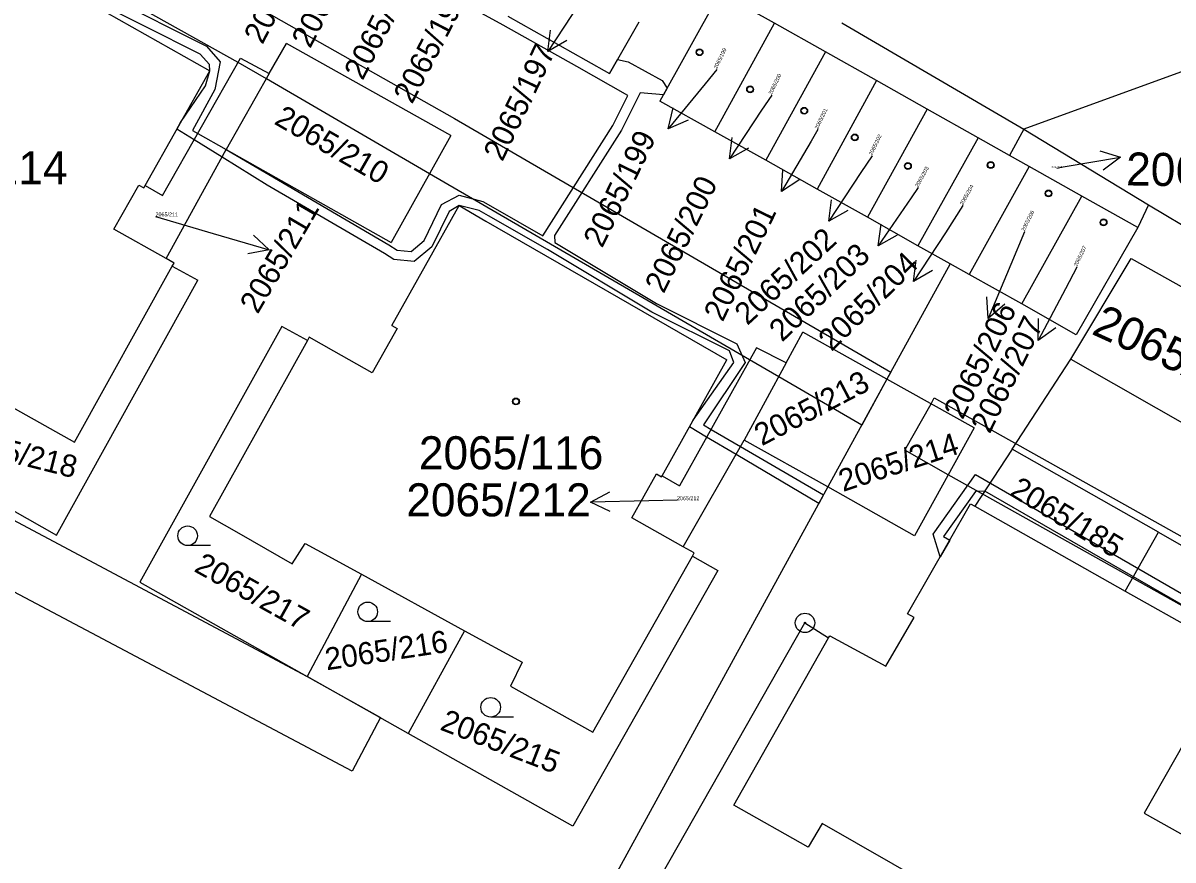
# Model space of a CAD drawing. Extents: x -593183 to -588034, y -1130415 to -1124994.
# Drawn here: x -590323.3 to -590264.1, y -1128523 to -1128479.9 of the extents above; entities that cross this region are included whole.
import ezdxf

# ---------------------------------------------------------------- set-up
doc = ezdxf.new("R2010")
doc.units = 0
for name, color, linetype in [('Vrstva 1', 7, 'Continuous'), ('Vrstva 16', 7, 'Continuous'), ('Vrstva 18', 7, 'Continuous'), ('Vrstva 19', 7, 'Continuous'), ('Vrstva 24', 7, 'Continuous'), ('Vrstva 25', 7, 'Continuous'), ('Vrstva 27', 7, 'Continuous')]:
    doc.layers.add(name, color=color, linetype=linetype)

msp = doc.modelspace()

# ---------------------------------------------------------------- linework, layer by layer
at = {"layer": 'Vrstva 1'}
for p, q in [((-590239.11, -1128473.46), (-590271.81, -1128485.39)), ((-590327.53, -1128474.55), (-590313.66, -1128482.38)), ((-590287.42, -1128478.37), (-590290.53, -1128483.95)), ((-590284.63, -1128479.94), (-590287.42, -1128478.37)), ((-590298.34, -1128479.58), (-590294.32, -1128481.84)), ((-590291.6, -1128479.89), (-590293.11, -1128482.52)), ((-590287.69, -1128485.53), (-590284.63, -1128479.94)), ((-590282.01, -1128481.41), (-590284.63, -1128479.94)), ((-590281.16, -1128479.91), (-590271.81, -1128485.39)), ((-590310.6, -1128482.53), (-590309.72, -1128480.98)), ((-590301.26, -1128485.72), (-590309.72, -1128480.98)), ((-590282.01, -1128481.41), (-590285.08, -1128486.98)), ((-590279.39, -1128482.89), (-590282.01, -1128481.41)), ((-590316.09, -1128488.8), (-590312.08, -1128481.73)), ((-590312.08, -1128481.73), (-590310.6, -1128482.53)), ((-590294.32, -1128481.84), (-590293.11, -1128482.52)), ((-590316.99, -1128488.29), (-590313.66, -1128482.38)), ((-590310.6, -1128482.53), (-590312.82, -1128486.44)), ((-590279.39, -1128482.89), (-590282.44, -1128488.47)), ((-590276.77, -1128484.36), (-590279.39, -1128482.89)), ((-590287.69, -1128485.53), (-590290.53, -1128483.95)), ((-590276.77, -1128484.36), (-590279.84, -1128489.92)), ((-590274.15, -1128485.83), (-590276.77, -1128484.36)), ((-590285.08, -1128486.98), (-590287.69, -1128485.53)), ((-590271.81, -1128485.39), (-590272.55, -1128486.74)), ((-590271.81, -1128485.39), (-590265.39, -1128489.27)), ((-590301.26, -1128485.72), (-590304.34, -1128491.21)), ((-590274.15, -1128485.83), (-590277.25, -1128491.38)), ((-590272.55, -1128486.74), (-590274.15, -1128485.83)), ((-590315.91, -1128492.03), (-590312.82, -1128486.44)), ((-590312.82, -1128486.44), (-590304.34, -1128491.21)), ((-590271.54, -1128487.31), (-590272.55, -1128486.74)), ((-590282.44, -1128488.47), (-590285.08, -1128486.98)), ((-590271.54, -1128487.31), (-590274.61, -1128492.86)), ((-590268.83, -1128488.83), (-590271.54, -1128487.31)), ((-590316.99, -1128488.29), (-590316.09, -1128488.8)), ((-590279.84, -1128489.92), (-590282.44, -1128488.47)), ((-590271.91, -1128494.37), (-590268.83, -1128488.83)), ((-590265.95, -1128490.45), (-590268.83, -1128488.83)), ((-590304.3, -1128495.48), (-590300.84, -1128489.32)), ((-590300.84, -1128489.32), (-590299.47, -1128490.11)), ((-590265.39, -1128489.27), (-590265.95, -1128490.45)), ((-590265.39, -1128489.27), (-590256.32, -1128494.74)), ((-590299.47, -1128490.11), (-590287.08, -1128497.25)), ((-590277.25, -1128491.38), (-590279.84, -1128489.92)), ((-590265.95, -1128490.45), (-590269.11, -1128495.96)), ((-590275.6, -1128492.31), (-590277.25, -1128491.38)), ((-590315.49, -1128492.27), (-590315.91, -1128492.03)), ((-590315.59, -1128492.44), (-590315.49, -1128492.27)), ((-590315.59, -1128492.44), (-590314.28, -1128493.16)), ((-590275.6, -1128492.31), (-590278.85, -1128498.24)), ((-590274.61, -1128492.86), (-590275.6, -1128492.31)), ((-590321.55, -1128506.26), (-590314.28, -1128493.16)), ((-590271.91, -1128494.37), (-590274.61, -1128492.86)), ((-590269.11, -1128495.96), (-590271.91, -1128494.37)), ((-590308.55, -1128496.09), (-590308.64, -1128496.25)), ((-590307.29, -1128496.8), (-590308.55, -1128496.09)), ((-590284.02, -1128497.4), (-590283.17, -1128495.83)), ((-590278.85, -1128498.24), (-590283.17, -1128495.83)), ((-590308.64, -1128496.25), (-590313.67, -1128505.3)), ((-590285.56, -1128496.63), (-590289.51, -1128503.73)), ((-590284.02, -1128497.4), (-590285.56, -1128496.63)), ((-590290.4, -1128503.21), (-590287.08, -1128497.25)), ((-590284.02, -1128497.4), (-590286.18, -1128501.38)), ((-590272.41, -1128501.84), (-590269.39, -1128497.21)), ((-590269.39, -1128497.21), (-590260.93, -1128502.05)), ((-590278.85, -1128498.24), (-590281.89, -1128503.79)), ((-590274.36, -1128500.75), (-590278.85, -1128498.24)), ((-590274.36, -1128500.75), (-590277.43, -1128506.3)), ((-590289.32, -1128506.86), (-590286.18, -1128501.38)), ((-590281.89, -1128503.79), (-590286.18, -1128501.38)), ((-590272.41, -1128501.84), (-590274.33, -1128504.78)), ((-590264.88, -1128506.12), (-590272.41, -1128501.84)), ((-590327.9, -1128502.68), (-590321.55, -1128506.26)), ((-590290.4, -1128503.21), (-590289.51, -1128503.73)), ((-590281.89, -1128503.79), (-590300.72, -1128538.2)), ((-590277.43, -1128506.3), (-590281.89, -1128503.79)), ((-590274.33, -1128504.78), (-590266.6, -1128509.14)), ((-590313.67, -1128505.3), (-590312.16, -1128506.17)), ((-590266.6, -1128509.14), (-590264.88, -1128506.12)), ((-590288.75, -1128507.18), (-590289.32, -1128506.86)), ((-590308.15, -1128507.02), (-590305.86, -1128508.28)), ((-590288.84, -1128507.35), (-590288.75, -1128507.18)), ((-590288.84, -1128507.35), (-590287.54, -1128508.09)), ((-590305.86, -1128508.28), (-590308.66, -1128513.53)), ((-590305.86, -1128508.28), (-590300.57, -1128511.18)), ((-590287.54, -1128508.09), (-590294.99, -1128521.24)), ((-590317.26, -1128508.68), (-590308.66, -1128513.53)), ((-590266.6, -1128509.14), (-590260.94, -1128512.34)), ((-590300.57, -1128511.18), (-590303.46, -1128516.46)), ((-590303.46, -1128516.46), (-590308.66, -1128513.53)), ((-590294.99, -1128521.24), (-590303.46, -1128516.46))]:
    msp.add_line(p, q, dxfattribs=at)
for points in [[(-590315.91, -1128492.03), (-590318.59, -1128490.53), (-590317.31, -1128488.26), (-590317.05, -1128488.4), (-590316.99, -1128488.29)], [(-590269.39, -1128497.21), (-590266.29, -1128492.03), (-590257.69, -1128496.85), (-590260.04, -1128500.62), (-590260.93, -1128502.05)], [(-590324.93, -1128499.07), (-590320.62, -1128501.49), (-590315.59, -1128492.44)], [(-590308.64, -1128496.25), (-590309.96, -1128495.53), (-590317.26, -1128508.68)], [(-590304.3, -1128495.48), (-590304.03, -1128495.63), (-590305.31, -1128497.91), (-590307.29, -1128496.8)], [(-590289.32, -1128506.86), (-590291.97, -1128505.38), (-590290.7, -1128503.12), (-590290.44, -1128503.27), (-590290.4, -1128503.21)], [(-590281.85, -1128511.55), (-590281.79, -1128511.44), (-590278.9, -1128513.01), (-590277.45, -1128510.5), (-590277.79, -1128510.31), (-590274.55, -1128504.65), (-590274.33, -1128504.78)], [(-590312.16, -1128506.17), (-590309.42, -1128507.74), (-590308.75, -1128506.69), (-590308.15, -1128507.02)], [(-590264.88, -1128506.12), (-590259.56, -1128509.16), (-590256.4, -1128511.32), (-590253.49, -1128514.11), (-590246.72, -1128521.65), (-590245.57, -1128523.9), (-590245.14, -1128525.8)], [(-590300.57, -1128511.18), (-590297.6, -1128512.8), (-590298.2, -1128514.03), (-590293.97, -1128516.4), (-590288.84, -1128507.35)], [(-590273.31, -1128546.69), (-590288.11, -1128538.26), (-590282.66, -1128528.35), (-590290.48, -1128523.84), (-590283.06, -1128510.78), (-590281.85, -1128511.55)], [(-590272.5, -1128545.23), (-590281.1, -1128540.36), (-590278.9, -1128536.54), (-590277.69, -1128537.23), (-590272.64, -1128528.14), (-590277.45, -1128525.4), (-590276.76, -1128524.2), (-590282.18, -1128521.1), (-590282.9, -1128522.32), (-590286.72, -1128520.16), (-590281.85, -1128511.55)], [(-590260.94, -1128512.34), (-590265.62, -1128520.57), (-590262.04, -1128522.57), (-590260.69, -1128520.16)]]:
    msp.add_lwpolyline(points, dxfattribs=at)
at = {"layer": 'Vrstva 16'}
for p, q in [((-590287.59, -1128482.31), (-590288.19, -1128483.05)), ((-590284.77, -1128483.63), (-590285.29, -1128484.41)), ((-590282.4, -1128485.41), (-590282.75, -1128486)), ((-590279.61, -1128486.75), (-590280.18, -1128487.62)), ((-590270.11, -1128487.39), (-590269.79, -1128487.33)), ((-590277.24, -1128488.39), (-590277.6, -1128488.91)), ((-590274.94, -1128489.32), (-590275.84, -1128490.71)), ((-590316.45, -1128489.87), (-590313.48, -1128490.75)), ((-590271.77, -1128490.66), (-590272.48, -1128492.35)), ((-590269.08, -1128492.48), (-590269.67, -1128493.6)), ((-590289.64, -1128504.47), (-590291.08, -1128504.5))]:
    msp.add_line(p, q, dxfattribs=at)
at = {"layer": 'Vrstva 24'}
for radius in [0.5, 0.0327]:
    msp.add_circle((-590283.06, -1128510.78), radius, dxfattribs=at)
at = {"layer": 'Vrstva 25'}
for p, q in [((-590294.64, -1128478.88), (-590296.273, -1128481.397)), ((-590288.19, -1128483.05), (-590290.087, -1128485.374)), ((-590285.29, -1128484.41), (-590286.939, -1128486.916)), ((-590282.75, -1128486), (-590284.269, -1128488.587)), ((-590269.79, -1128487.33), (-590266.832, -1128486.832)), ((-590280.18, -1128487.62), (-590281.833, -1128490.124)), ((-590277.6, -1128488.91), (-590279.305, -1128491.378)), ((-590313.48, -1128490.75), (-590310.603, -1128491.599)), ((-590275.84, -1128490.71), (-590277.472, -1128493.227)), ((-590272.48, -1128492.35), (-590273.636, -1128495.118)), ((-590269.67, -1128493.6), (-590271.077, -1128496.249)), ((-590291.08, -1128504.5), (-590294.079, -1128504.57)), ((-590313.627, -1128506.8), (-590314.8, -1128506.8)), ((-590304.367, -1128510.71), (-590305.54, -1128510.71)), ((-590298.047, -1128515.62), (-590299.22, -1128515.62))]:
    msp.add_line(p, q, dxfattribs=at)
for points in [[(-590295.309, -1128480.83), (-590296.273, -1128481.397), (-590296.148, -1128480.286)], [(-590289.068, -1128484.915), (-590290.087, -1128485.374), (-590289.842, -1128484.283)], [(-590285.972, -1128486.356), (-590286.939, -1128486.916), (-590286.807, -1128485.806)], [(-590267.901, -1128486.505), (-590266.832, -1128486.832), (-590267.735, -1128487.491)], [(-590283.332, -1128487.978), (-590284.269, -1128488.587), (-590284.194, -1128487.471)], [(-590280.864, -1128489.565), (-590281.833, -1128490.124), (-590281.699, -1128489.014)], [(-590278.325, -1128490.84), (-590279.305, -1128491.378), (-590279.148, -1128490.271)], [(-590311.42, -1128490.837), (-590310.603, -1128491.599), (-590311.703, -1128491.796)], [(-590276.508, -1128492.66), (-590277.472, -1128493.227), (-590277.348, -1128492.116)], [(-590272.789, -1128494.388), (-590273.636, -1128495.118), (-590273.712, -1128494.003)], [(-590270.167, -1128495.601), (-590271.077, -1128496.249), (-590271.05, -1128495.132)], [(-590293.068, -1128505.046), (-590294.079, -1128504.57), (-590293.091, -1128504.046)]]:
    msp.add_lwpolyline(points, dxfattribs=at)
for centre, radius in [((-590288.48, -1128481.43), 0.175), ((-590288.48, -1128481.43), 0.15), ((-590285.88, -1128483.34), 0.175), ((-590285.88, -1128483.34), 0.15), ((-590283.1, -1128484.44), 0.175), ((-590283.1, -1128484.44), 0.15), ((-590280.5, -1128485.81), 0.175), ((-590280.5, -1128485.81), 0.15), ((-590277.77, -1128487.28), 0.175), ((-590277.77, -1128487.28), 0.15), ((-590273.51, -1128487.23), 0.175), ((-590273.51, -1128487.23), 0.15), ((-590270.54, -1128488.69), 0.175), ((-590270.54, -1128488.69), 0.15), ((-590267.71, -1128490.18), 0.175), ((-590267.71, -1128490.18), 0.15), ((-590297.92, -1128499.39), 0.175), ((-590297.92, -1128499.39), 0.15), ((-590314.8, -1128506.298), 0.503), ((-590305.54, -1128510.208), 0.503), ((-590299.22, -1128515.118), 0.503)]:
    msp.add_circle(centre, radius, dxfattribs=at)
at = {"layer": 'Vrstva 27'}
for p, q in [((-590331.85, -1128467.4), (-590301.08, -1128484.84)), ((-590298.58, -1128480.04), (-590318.13, -1128469.27)), ((-590312.21, -1128481.95), (-590333.35, -1128470.11)), ((-590319.64, -1128478.19), (-590313.83, -1128481.12)), ((-590314.15, -1128481.52), (-590319.88, -1128478.63)), ((-590298.34, -1128479.58), (-590294.32, -1128481.84)), ((-590294.79, -1128482.17), (-590298.58, -1128480.04)), ((-590313.83, -1128481.12), (-590313.13, -1128481.92)), ((-590313.67, -1128482.06), (-590314.15, -1128481.52)), ((-590313.13, -1128481.92), (-590313.41, -1128483.34)), ((-590310.75, -1128482.8), (-590312.21, -1128481.95)), ((-590294.32, -1128481.84), (-590293.11, -1128482.52)), ((-590293.11, -1128482.52), (-590292.7, -1128481.81)), ((-590292.7, -1128481.81), (-590292.15, -1128481.93)), ((-590292.15, -1128481.93), (-590290.41, -1128482.89)), ((-590313.89, -1128483.16), (-590313.66, -1128482.38)), ((-590313.66, -1128482.38), (-590313.67, -1128482.06)), ((-590292.16, -1128483.66), (-590294.79, -1128482.17)), ((-590315.16, -1128485.04), (-590313.89, -1128483.16)), ((-590302.36, -1128487.68), (-590310.75, -1128482.8)), ((-590290.41, -1128482.89), (-590290.15, -1128483.27)), ((-590313.41, -1128483.34), (-590314.55, -1128485.45)), ((-590292.94, -1128485.19), (-590292.16, -1128483.66)), ((-590291.53, -1128483.52), (-590292.5, -1128485.43)), ((-590290.34, -1128483.62), (-590291.53, -1128483.52)), ((-590290.15, -1128483.27), (-590290.34, -1128483.62)), ((-590301.08, -1128484.84), (-590278.65, -1128497.89)), ((-590315.35, -1128485.39), (-590315.16, -1128485.04)), ((-590314.47, -1128485.94), (-590315.35, -1128485.39)), ((-590314.55, -1128485.45), (-590314.28, -1128485.61)), ((-590296.53, -1128490.87), (-590292.94, -1128485.19)), ((-590292.5, -1128485.43), (-590295.94, -1128490.86)), ((-590313.03, -1128486.83), (-590314.47, -1128485.94)), ((-590314.28, -1128485.61), (-590312.82, -1128486.44)), ((-590312.82, -1128486.44), (-590304.45, -1128491.33)), ((-590310.71, -1128488.27), (-590313.03, -1128486.83)), ((-590285.91, -1128497.25), (-590302.36, -1128487.68)), ((-590304.68, -1128491.78), (-590310.71, -1128488.27)), ((-590301.74, -1128489.26), (-590300.84, -1128488.78)), ((-590300.84, -1128488.78), (-590299.62, -1128489.11)), ((-590299.62, -1128489.11), (-590299.11, -1128489.4)), ((-590302.64, -1128491.11), (-590301.74, -1128489.26)), ((-590301.36, -1128489.62), (-590302.24, -1128491.43)), ((-590300.84, -1128489.32), (-590301.36, -1128489.62)), ((-590299.82, -1128489.57), (-590300.84, -1128489.32)), ((-590299.33, -1128489.85), (-590299.82, -1128489.57)), ((-590299.11, -1128489.4), (-590296.53, -1128490.87)), ((-590296.29, -1128491.58), (-590299.33, -1128489.85)), ((-590295.94, -1128490.86), (-590295.92, -1128491.22)), ((-590304.45, -1128491.33), (-590304.02, -1128491.61)), ((-590303.31, -1128491.68), (-590302.64, -1128491.11)), ((-590302.24, -1128491.43), (-590303.15, -1128492.2)), ((-590295.92, -1128491.22), (-590290.7, -1128494.36)), ((-590304.2, -1128492.09), (-590304.68, -1128491.78)), ((-590303.15, -1128492.2), (-590304.2, -1128492.09)), ((-590304.02, -1128491.61), (-590303.31, -1128491.68)), ((-590290.94, -1128494.8), (-590296.29, -1128491.58)), ((-590290.7, -1128494.36), (-590286.56, -1128496.43)), ((-590286.94, -1128496.79), (-590290.94, -1128494.8)), ((-590286.71, -1128497.38), (-590286.94, -1128496.79)), ((-590286.56, -1128496.43), (-590286.14, -1128497.39)), ((-590288.81, -1128500.35), (-590286.71, -1128497.38)), ((-590286.14, -1128497.39), (-590288.28, -1128500.6)), ((-590284.41, -1128498.12), (-590285.91, -1128497.25)), ((-590278.65, -1128497.89), (-590278.85, -1128498.24)), ((-590280.14, -1128500.61), (-590284.41, -1128498.12)), ((-590278.85, -1128498.24), (-590280.14, -1128500.61)), ((-590277.93, -1128501.9), (-590276.58, -1128499.51)), ((-590276.58, -1128499.51), (-590276.41, -1128499.2)), ((-590276.41, -1128499.2), (-590256.04, -1128510.63)), ((-590333.45, -1128500.33), (-590308.66, -1128513.53)), ((-590289, -1128500.7), (-590288.81, -1128500.35)), ((-590288.12, -1128501.22), (-590289, -1128500.7)), ((-590288.28, -1128500.6), (-590287.89, -1128500.83)), ((-590287.89, -1128500.83), (-590286.37, -1128501.71)), ((-590286.6, -1128502.12), (-590288.12, -1128501.22)), ((-590282.35, -1128504.64), (-590286.6, -1128502.12)), ((-590286.37, -1128501.71), (-590282.11, -1128504.2)), ((-590275.69, -1128503.16), (-590277.93, -1128501.9)), ((-590306.34, -1128518.4), (-590335.07, -1128503.17)), ((-590276.47, -1128506.22), (-590274.29, -1128503.15)), ((-590258.26, -1128512.95), (-590275.69, -1128503.16)), ((-590274.29, -1128503.15), (-590259.43, -1128511.74)), ((-590282.11, -1128504.2), (-590282.35, -1128504.64)), ((-590274.29, -1128504.02), (-590275.93, -1128506.34)), ((-590273.81, -1128504), (-590274.29, -1128504.02)), ((-590260.52, -1128511.68), (-590273.81, -1128504)), ((-590276.11, -1128507.38), (-590276.47, -1128506.22)), ((-590275.62, -1128506.52), (-590276.11, -1128507.38)), ((-590275.93, -1128506.34), (-590275.62, -1128506.52)), ((-590308.66, -1128513.53), (-590304.89, -1128515.65)), ((-590304.89, -1128515.65), (-590306.34, -1128518.4))]:
    msp.add_line(p, q, dxfattribs=at)

# ---------------------------------------------------------------- texts
at = {"layer": 'Vrstva 16'}
for s, height, rotation, p in [('2065/193', 1.14, 62.53578, (-590310.954, -1128481.071)), ('2065/194', 1.14, 62.53578, (-590308.501, -1128481.276)), ('2065/195', 1.14, 62.53578, (-590305.803, -1128482.92)), ('2065/196', 1.14, 62.53578, (-590303.261, -1128484.136)), ('2065/197', 1.14, 64.30077, (-590298.616, -1128487.092)), ('2065/199', 1.14, 63.92466, (-590293.487, -1128491.537)), ('2065/208', 1.7, 359.06373, (-590266.559, -1128488.277)), ('2065/200', 1.14, 63.92466, (-590290.32, -1128493.88)), ('2065/211', 1.14, 59.70834, (-590311.198, -1128494.935)), ('2065/201', 1.14, 63.92466, (-590287.293, -1128495.341)), ('2065/202', 1.14, 42.68088, (-590286.026, -1128495.514)), ('2065/203', 1.14, 43.67394, (-590284.234, -1128496.367)), ('2065/204', 1.14, 44.39052, (-590281.692, -1128496.857)), ('2065/206', 1.14, 63.92466, (-590274.953, -1128500.366)), ('2065/207', 1.14, 63.92466, (-590273.563, -1128501.094))]:
    msp.add_text(s, height=height, rotation=rotation, dxfattribs=at).set_placement(p)
msp.add_text('2065/212', height=1.7, dxfattribs=at).set_placement((-590303.557, -1128505.3))
at = {"layer": 'Vrstva 18'}
for s, height, rotation, p in [('2065/210', 1.14, 330.06852, (-590310.404, -1128485.09)), ('2065/186', 1.7, 335.54511, (-590268.381, -1128495.898)), ('2065/213', 1.14, 27.57015, (-590285.28, -1128501.701)), ('2065/218', 1.14, 345.89016, (-590326.814, -1128501.795)), ('2065/214', 1.14, 18.24894, (-590281.101, -1128504.047)), ('2065/185', 1.14, 328.73508, (-590272.594, -1128504.177)), ('2065/217', 1.14, 330.89283, (-590314.525, -1128508.103)), ('2065/216', 1.14, 8.57772, (-590307.649, -1128513.218)), ('2065/215', 1.14, 338.86017, (-590301.877, -1128516.255))]:
    msp.add_text(s, height=height, rotation=rotation, dxfattribs=at).set_placement(p)
for s, height, p in [('2065/208', 0.1, (-590270.409, -1128487.39)), ('2065/211', 0.2, (-590316.45, -1128489.87)), ('2065/212', 0.2, (-590289.64, -1128504.47))]:
    msp.add_text(s, height=height, dxfattribs=at).set_placement(p)
at = {"layer": 'Vrstva 19'}
for s, rotation, p in [('2065/199', 63.92466, (-590287.59, -1128482.31)), ('2065/200', 63.92466, (-590284.77, -1128483.63)), ('2065/201', 63.92466, (-590282.4, -1128485.41)), ('2065/202', 63.92466, (-590279.61, -1128486.75)), ('2065/203', 61.09551, (-590277.24, -1128488.39)), ('2065/204', 60.92163, (-590274.94, -1128489.32)), ('2065/206', 63.92466, (-590271.77, -1128490.66)), ('2065/207', 63.92466, (-590269.08, -1128492.48))]:
    msp.add_text(s, height=0.2, rotation=rotation, dxfattribs=at).set_placement(p)
for s, p in [('2065/114', (-590330.46, -1128488.22)), ('2065/116', (-590302.91, -1128502.88))]:
    msp.add_text(s, height=1.7, dxfattribs=at).set_placement(p)

doc.saveas('drawing.dxf')
